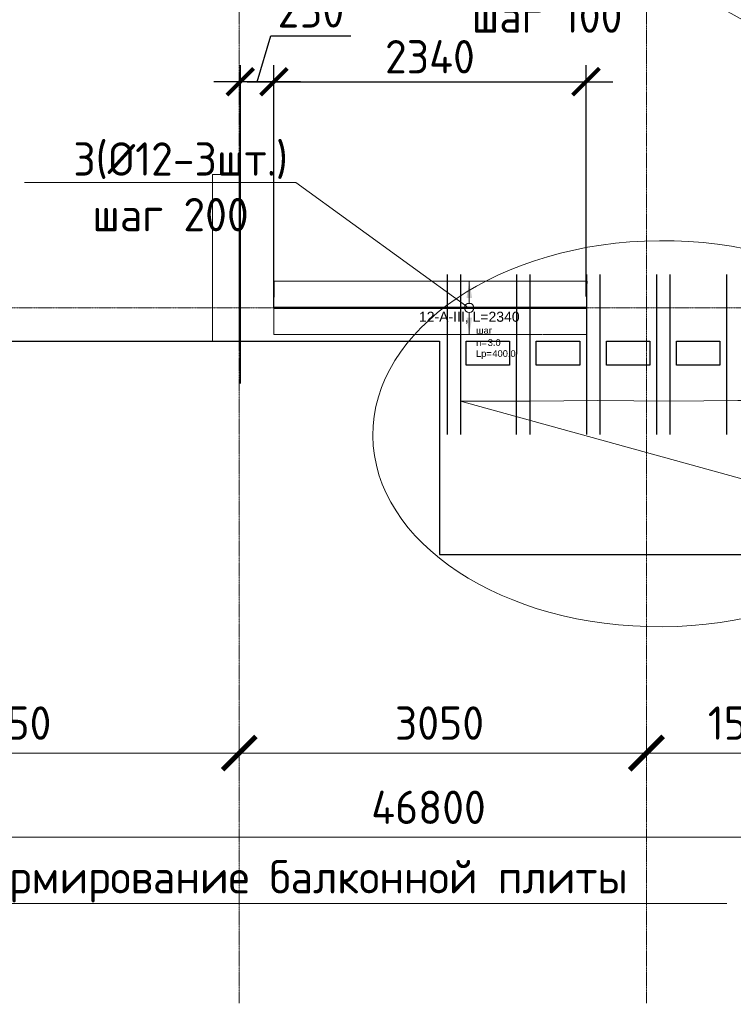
# Model space of a CAD drawing. Header units: millimetres. Extents: x -42044588 to 856694, y -806701 to 941911.
# Tile 850 of 1056: x -84189 to -78842, y -190245 to -182864. Entities that reach past the tile are written whole.
import ezdxf
from ezdxf import colors
from ezdxf.entities.mleader import LeaderData, LeaderLine
from ezdxf.enums import TextEntityAlignment as Align
from ezdxf.math import Vec2, Vec3

# ---------------------------------------------------------------- set-up
doc = ezdxf.new("R2010")
doc.units = ezdxf.units.MM
doc.set_wipeout_variables(frame=1)
for name, pattern in [('01 Штриховая _4 мм_', [6, 3.5, -2.5]), ('______5', [1100, 800, -100, 100, -100]), ('DASHED', [7, 5, -2, 0]), ('GOST2.303 4', [7, 5, -2, 0]), ('осевая', [50.8, 31.75, -6.35, 6.35, -6.35])]:
    doc.linetypes.add(name, pattern=pattern)
for name, color, linetype, lineweight in [('RAZMER', 100, 'Continuous', 15), ('АрмСтер', 2, 'Continuous', 50), ('контур распр. стерхней', 2, 'GOST2.303 4', 20), ('Оси', 40, '______5', 18), ('Перекрытие ж_бетон', 1, 'Continuous', 30), ('подоснова', 151, 'Continuous', 5), ('РАЗМЕРЫ', 1, 'Continuous', 9)]:
    doc.layers.add(name, color=color, linetype=linetype, lineweight=lineweight)
doc.layers.add('АрмСтер_атрибуты', color=2, linetype='Continuous', lineweight=0, plot=False)
doc.layers.add('Колонна_ бетон', color=7, linetype='Continuous', lineweight=50, true_color=0xb4b496)
doc.styles.add('GOST-2.304_Type-B', font='GOST_Common.ttf')
doc.styles.get("Standard").update_dxf_attribs({"font": 'arial.ttf'})
doc.styles.add('Аннотативный', font='arial.ttf')
doc.styles.add('ГОСТ', font='GOST_Common.ttf')
doc.dimstyles.new('СПДС', dxfattribs={"dimscale": 100, "dimtxt": 2.5, "dimasz": 2, "dimexe": 1.25, "dimexo": 0, "dimtad": 1, "dimdec": 0, "dimrnd": 5, "dimtxsty": 'GOST-2.304_Type-B', "dimblk": 'ARCHTICK', "dimcen": 2.5, "dimdle": 2, "dimclrd": 1, "dimclre": 1, "dimclrt": 1, "dimadec": 0, "dimazin": 2, "dimtfac": 0.75, "dimtdec": 0, "dimtmove": 1, "dimatfit": 3, "dimfxl": 0, "dimtolj": 1, "dimarcsym": 0})

# ---------------------------------------------------------------- blocks, each defined once
blk = doc.blocks.new('_ArchTick')
at = {"color": 0, "linetype": 'ByBlock', "const_width": 0.15}
blk.add_lwpolyline([(-0.5, -0.5), (0.5, 0.5)], dxfattribs=at)
blk = doc.blocks.new('*D6710')
at = {"color": 1, "lineweight": -2, "transparency": 16777216}
for p, q in [((-85704.7, -346670.2), (-85704.7, -346545.2)), ((-38904.7, -346670.2), (-38904.7, -346545.2)), ((-85904.7, -346670.2), (-38704.7, -346670.2))]:
    blk.add_line(p, q, dxfattribs=at)
at = {"layer": 'DEFPOINTS', "color": 0, "transparency": 16777216}
for p in [(-85704.7, -346670.2), (-38904.7, -346670.2), (-38904.7, -346670.2)]:
    blk.add_point(p, dxfattribs=at)
at = {"color": 1, "lineweight": -2, "transparency": 16777216, "xscale": 250, "yscale": 250, "zscale": 250, "rotation": 180}
blk.add_blockref('_ArchTick', (-85704.7, -346670.2), dxfattribs=at)
at = {"color": 1, "lineweight": -2, "transparency": 16777216, "xscale": 250, "yscale": 250, "zscale": 250}
blk.add_blockref('_ArchTick', (-38904.7, -346670.2), dxfattribs=at)
at = {"color": 1, "transparency": 16777216, "insert": (-67487.3, -346445.2), "char_height": 250, "width": 104166.667, "attachment_point": 5, "style": 'GOST-2.304_Type-B'}
blk.add_mtext('\\A1;46800', dxfattribs=at)
blk = doc.blocks.new('*D6720')
at = {"color": 1, "lineweight": -2, "transparency": 16777216}
for p, q in [((-72354.7, -346038.9), (-72354.7, -345913.9)), ((-68904.7, -346038.9), (-68904.7, -345913.9)), ((-72554.7, -346038.9), (-68704.7, -346038.9))]:
    blk.add_line(p, q, dxfattribs=at)
at = {"layer": 'DEFPOINTS', "color": 0, "transparency": 16777216}
for p in [(-72354.7, -346038.9), (-68904.7, -346038.9), (-68904.7, -346038.9)]:
    blk.add_point(p, dxfattribs=at)
at = {"color": 1, "lineweight": -2, "transparency": 16777216, "xscale": 250, "yscale": 250, "zscale": 250, "rotation": 180}
blk.add_blockref('_ArchTick', (-72354.7, -346038.9), dxfattribs=at)
at = {"color": 1, "lineweight": -2, "transparency": 16777216, "xscale": 250, "yscale": 250, "zscale": 250}
blk.add_blockref('_ArchTick', (-68904.7, -346038.9), dxfattribs=at)
at = {"color": 1, "transparency": 16777216, "insert": (-70654.9, -345813.9), "char_height": 250, "width": 83333.333, "attachment_point": 5, "style": 'GOST-2.304_Type-B'}
blk.add_mtext('\\A1;3450', dxfattribs=at)
blk = doc.blocks.new('*D6721')
at = {"color": 1, "lineweight": -2, "transparency": 16777216}
for p, q in [((-68904.7, -346038.9), (-68904.7, -345913.9)), ((-65854.7, -346038.9), (-65854.7, -345913.9)), ((-69104.7, -346038.9), (-65654.7, -346038.9))]:
    blk.add_line(p, q, dxfattribs=at)
at = {"layer": 'DEFPOINTS', "color": 0, "transparency": 16777216}
for p in [(-68904.7, -346038.9), (-65854.7, -346038.9), (-65854.7, -346038.9)]:
    blk.add_point(p, dxfattribs=at)
at = {"color": 1, "lineweight": -2, "transparency": 16777216, "xscale": 250, "yscale": 250, "zscale": 250, "rotation": 180}
blk.add_blockref('_ArchTick', (-68904.7, -346038.9), dxfattribs=at)
at = {"color": 1, "lineweight": -2, "transparency": 16777216, "xscale": 250, "yscale": 250, "zscale": 250}
blk.add_blockref('_ArchTick', (-65854.7, -346038.9), dxfattribs=at)
at = {"color": 1, "transparency": 16777216, "insert": (-67404.9, -345813.9), "char_height": 250, "width": 83333.333, "attachment_point": 5, "style": 'GOST-2.304_Type-B'}
blk.add_mtext('\\A1;3050', dxfattribs=at)
blk = doc.blocks.new('*D6722')
at = {"color": 1, "lineweight": -2, "transparency": 16777216}
for p, q in [((-65854.71808, -346038.91005), (-65854.71808, -345913.91005)), ((-64304.71808, -346038.91005), (-64304.71808, -345913.91005)), ((-66054.71808, -346038.91005), (-64104.71808, -346038.91005))]:
    blk.add_line(p, q, dxfattribs=at)
at = {"layer": 'DEFPOINTS', "color": 0, "transparency": 16777216}
for p in [(-65854.71808, -346038.91005), (-64304.71808, -346038.91005), (-64304.71808, -346038.91005)]:
    blk.add_point(p, dxfattribs=at)
at = {"color": 1, "lineweight": -2, "transparency": 16777216, "xscale": 250, "yscale": 250, "zscale": 250, "rotation": 180}
blk.add_blockref('_ArchTick', (-65854.71808, -346038.91005), dxfattribs=at)
at = {"color": 1, "lineweight": -2, "transparency": 16777216, "xscale": 250, "yscale": 250, "zscale": 250}
blk.add_blockref('_ArchTick', (-64304.71808, -346038.91005), dxfattribs=at)
at = {"color": 1, "transparency": 16777216, "insert": (-65079.71808, -345813.91005), "char_height": 250, "width": 83333.3333333, "attachment_point": 5, "style": 'GOST-2.304_Type-B'}
blk.add_mtext('\\A1;1550', dxfattribs=at)
blk = doc.blocks.new('_None')
blk = doc.blocks.new('*U4537')
at = {"layer": 'РАЗМЕРЫ'}
for p, q in [((112.5, 200), (-112.5, 200)), ((112.5, -200), (-112.5, -200))]:
    blk.add_line(p, q, dxfattribs=at)
at = {"layer": 'РАЗМЕРЫ', "ltscale": 15}
blk.add_line((0, -200), (0, 200), dxfattribs=at)
at = {"layer": 'РАЗМЕРЫ'}
for points in [[(0, 200), (20.9, 74.8), (-20.9, 74.8)], [(0, -200), (20.9, -74.8), (-20.9, -74.8)]]:
    blk.add_solid(points, dxfattribs=at)
at = {"layer": 'АрмСтер_атрибуты', "color": 215, "ltscale": 15, "style": 'Аннотативный'}
for s, p in [('шаг', (51.4, -194.2)), ('n=', (51.4, -285.1)), ('Lр=', (50.2, -367.8))]:
    blk.add_text(s, height=50, dxfattribs=at).set_placement(p)
at = {"layer": 'АрмСтер_атрибуты', "style": 'Аннотативный', "flags": 8}
blk.add_attdef('ПОЗ', (110, 29.6), '', height=75, dxfattribs=at)
at = {"layer": 'АрмСтер_атрибуты', "color": 215, "style": 'Аннотативный'}
for tag, p, flags in [('ШАГ', (190.9, -194.2), 10), ('КОЛ', (138, -285.1), 8), ('ШИРИНА', (172.9, -367.8), 8)]:
    blk.add_attdef(tag, p, '', height=50, dxfattribs=dict(at, flags=flags))
at = {"layer": 'АрмСтер_атрибуты', "flags": 9}
for tag, p in [('МАССА', (-1033.5, -810.5)), ('ОБОЗНАЧЕНИЕ', (-1033.5, -924.4))]:
    blk.add_attdef(tag, p, '', height=75, dxfattribs=at)
at = {"linetype": 'Continuous', "lineweight": 0}
blk.add_wipeout([(35, 0), (28.3, 20.6), (10.8, 33.3), (-10.8, 33.3), (-28.3, 20.6), (-35, 0), (-28.3, -20.6), (-10.8, -33.3), (10.8, -33.3), (28.3, -20.6)], dxfattribs=at)
at = {"color": 0, "linetype": 'ByBlock', "lineweight": -2, "ltscale": 100}
blk.add_line((-1462.5, 0), (877.5, 0), dxfattribs=at)
at = {"layer": 'РАЗМЕРЫ'}
blk.add_circle((0, 0), 35, dxfattribs=at)
at = {"layer": 'АрмСтер_атрибуты', "style": 'Аннотативный', "flags": 8}
blk.add_attdef('НАИМЕНОВАНИЕ', text='', height=75, dxfattribs=at).set_placement((0, -29.3), align=Align.TOP_CENTER)
blk = doc.blocks.new('*D1675')
at = {"layer": 'DEFPOINTS', "color": 0, "transparency": 16777216}
for p in [(-79945.2, -183329.3), (-79945.2, -184939.4, 360), (-82285, -185024, 360)]:
    blk.add_point(p, dxfattribs=at)
at = {"layer": 'РАЗМЕРЫ', "color": 1, "lineweight": -2, "transparency": 16777216}
for p, q in [((-82285, -185024), (-82285, -183204.3)), ((-79945.2, -184939.4), (-79945.2, -183204.3)), ((-82485, -183329.3), (-79745.2, -183329.3))]:
    blk.add_line(p, q, dxfattribs=at)
at = {"layer": 'РАЗМЕРЫ', "color": 1, "lineweight": -2, "transparency": 16777216, "xscale": 200, "yscale": 200, "zscale": 200, "rotation": 180}
blk.add_blockref('_ArchTick', (-82285, -183329.3), dxfattribs=at)
at = {"layer": 'РАЗМЕРЫ', "color": 1, "lineweight": -2, "transparency": 16777216, "xscale": 200, "yscale": 200, "zscale": 200}
blk.add_blockref('_ArchTick', (-79945.2, -183329.3), dxfattribs=at)
at = {"layer": 'РАЗМЕРЫ', "color": 1, "lineweight": 0, "transparency": 16777216, "insert": (-81115.1, -183141.8), "char_height": 250, "attachment_point": 5, "style": 'GOST-2.304_Type-B'}
blk.add_mtext('\\A1;2340', dxfattribs=at)
blk = doc.blocks.new('*D1674')
at = {"layer": 'DEFPOINTS', "color": 0, "transparency": 16777216}
for p in [(-82535.2, -183329.3), (-82285, -185024), (-82535.2, -185590.7)]:
    blk.add_point(p, dxfattribs=at)
at = {"layer": 'РАЗМЕРЫ', "color": 1, "lineweight": -2, "transparency": 16777216}
for p, q in [((-82410.1, -183329.3), (-82307, -182985.5)), ((-82307, -182985.5), (-81707, -182985.5)), ((-82535.2, -185590.7), (-82535.2, -183204.3)), ((-82285, -185024), (-82285, -183204.3)), ((-82085, -183329.3), (-82735.2, -183329.3))]:
    blk.add_line(p, q, dxfattribs=at)
at = {"layer": 'РАЗМЕРЫ', "color": 1, "lineweight": -2, "transparency": 16777216, "xscale": 200, "yscale": 200, "zscale": 200, "rotation": 180}
blk.add_blockref('_ArchTick', (-82535.2, -183329.3), dxfattribs=at)
at = {"layer": 'РАЗМЕРЫ', "color": 1, "lineweight": -2, "transparency": 16777216, "xscale": 200, "yscale": 200, "zscale": 200}
blk.add_blockref('_ArchTick', (-82285, -183329.3), dxfattribs=at)
at = {"layer": 'РАЗМЕРЫ', "color": 1, "lineweight": 0, "transparency": 16777216, "insert": (-82007, -182798), "char_height": 250, "attachment_point": 5, "style": 'GOST-2.304_Type-B'}
blk.add_mtext('\\A1;250', dxfattribs=at)
blk = doc.blocks.new('подложка стн 1-го этажа')
at = {"layer": 'Колонна_ бетон', "color": 252, "linetype": 'DASHED', "lineweight": 0, "ltscale": 0.5, "true_color": 0x939598, "transparency": 33554687}
for p, q in [((24643.8, 9461.8, -200), (24643.8, 10711.8, -200)), ((24843.8, 10711.8, -200), (24643.8, 10711.8, -200)), ((24843.8, 9461.8, -200), (24843.8, 10711.8, -200)), ((24643.8, 9461.8, -200), (24843.8, 9461.8, -200))]:
    blk.add_line(p, q, dxfattribs=at)
blk = doc.blocks.new('обрамление Х')
blk.add_blockref('подложка стн 1-го этажа', (-104622.4, -195070.5, 560))
blk = doc.blocks.new('оси блок 2')
at = {"layer": 'Оси', "color": 16, "linetype": 'осевая', "lineweight": 0, "ltscale": 0.25, "transparency": 33554687}
for p, q in [((-68904.7, -322543), (-68904.7, -347914.1)), ((-65854.7, -322543), (-65854.7, -347914.1)), ((-89822.3, -342701.3), (-37238.5, -342701.3))]:
    blk.add_line(p, q, dxfattribs=at)
for base, p1, p2, picture, middle in [((-68904.7, -346038.9), (-72354.7, -346038.9), (-68904.7, -346038.9), '*D6720', (-70654.9, -346038.9)), ((-65854.7, -346038.9), (-68904.7, -346038.9), (-65854.7, -346038.9), '*D6721', (-67404.9, -346038.9)), ((-64304.7, -346038.9), (-65854.7, -346038.9), (-64304.7, -346038.9), '*D6722', (-65079.7, -346038.9)), ((-38904.7, -346670.2), (-85704.7, -346670.2), (-38904.7, -346670.2), '*D6710', (-67487.3, -346670.2))]:
    dim = blk.add_linear_dim(base=base, p1=p1, p2=p2, dimstyle='СПДС', override={"dimgap": 1})
    dim.commit()
    dim.dimension.update_dxf_attribs({"geometry": picture, "text_midpoint": middle, "dimtype": 160})

msp = doc.modelspace()

# ---------------------------------------------------------------- linework, layer by layer
at = {"layer": 'RAZMER', "lineweight": 30}
for points, elevation in [([(-80984.956, -184774.16), (-80984.998, -185974.16)], 360.125), ([(-80884.956, -184774.16), (-80884.998, -185974.16)], 360.125), ([(-80467.704, -184774.16), (-80467.746, -185974.16)], 360.107), ([(-80367.704, -184774.16), (-80367.746, -185974.16)], 360.107), ([(-79942.717, -184774.16), (-79942.759, -185974.16)], 360.125), ([(-79842.717, -184774.16), (-79842.759, -185974.16)], 360.125), ([(-79417.638, -184774.16), (-79417.679, -185974.16)], 360.036), ([(-79317.638, -184774.16), (-79317.679, -185974.16)], 360.036), ([(-78892.744, -184774.16), (-78892.786, -185974.16)], 360.16)]:
    msp.add_lwpolyline(points, dxfattribs=dict(at, elevation=elevation))
at = {"layer": 'контур распр. стерхней', "linetype": '01 Штриховая _4 мм_'}
msp.add_lwpolyline([(-79940.403, -185223.987), (-82284.96, -185223.987), (-82282.678, -184823.987), (-79938.122, -184823.987)], close=True, dxfattribs=at)
at = {"layer": 'Перекрытие ж_бетон'}
msp.add_lwpolyline([(-87393.107, -185274.195), (-81043.038, -185274.195), (-81043.038, -186874.194), (-77693.04, -186874.194), (-77693.037, -185274.195), (-75643.202, -185274.195)], dxfattribs=at)
for points, elevation in [([(-80518.05, -185454.16), (-80843.05, -185454.16), (-80843.05, -185274.16), (-80518.05, -185274.16)], 0.036), ([(-79992.97, -185454.16), (-80317.97, -185454.16), (-80317.97, -185274.16), (-79992.97, -185274.16)], -0.053), ([(-79468.077, -185454.16), (-79793.077, -185454.16), (-79793.077, -185274.16), (-79468.077, -185274.16)], 0.053), ([(-78942.997, -185454.16), (-79267.997, -185454.16), (-79267.997, -185274.16), (-78942.997, -185274.16)], -0.036)]:
    msp.add_lwpolyline(points, close=True, dxfattribs=dict(at, elevation=elevation))

# ---------------------------------------------------------------- block references
at = {"layer": 'РАЗМЕРЫ'}
msp.add_blockref('оси блок 2', (-13638.484, 157677.301), dxfattribs=at)

# ---------------------------------------------------------------- leaders
at = {"layer": 'подоснова', "color": 2, "ltscale": 0.3}
ml = msp.add_multileader_mtext('Standard', dxfattribs=at)
ml.set_content('1 %%C12  А500С', color=2, style='GOST-2.304_Type-B')
ml.set_leader_properties(color=256, linetype='ByLayer', lineweight=15)
ml.set_arrow_properties(name='NONE')
ml.build(insert=Vec2(0, 0))
ml.multileader.update_dxf_attribs({"text_left_attachment_type": 6, "text_right_attachment_type": 6, "dogleg_length": 0.1, "arrow_head_size": 18})
ctx = ml.context
ctx.base_point, ctx.char_height, ctx.arrow_head_size, ctx.landing_gap_size, ctx.plane_origin = Vec3(-90026.24, -182285.227, 720), 250, 18, 20, Vec3(-99001.826, -181136.8, 720)
ctx.left_attachment, ctx.right_attachment, ctx.text_align_type = 6, 6, 1
notes = []
notes.append((ctx, [(1, (1, 1, 0), (-88204.322, -182285.227, 720), (-1, 0), 0.1, [(7, [(-94275.814, -173845.664, 720), (-93442.427, -180173.266, 720), (-89450.593, -176043.473, 720), (-90463.098, -178137.452, 720)], 0, []), (1, [(-88089.116, -180734.736, 720), (-87394.118, -178123.314, 720), (-82743.174, -178624.96, 720), (-77621.159, -179631.115, 720)], 0, [])])]))
ctx.mtext.insert, ctx.mtext.alignment, ctx.mtext.flow_direction = Vec3(-89115.331, -181985.227, 720), 2, 5
at = {"layer": 'подоснова', "color": 4, "ltscale": 0.3}
ml = msp.add_multileader_mtext('Standard', dxfattribs=at)
ml.set_content(' 4(%%C12-7шт.)\\Pшаг 200', color=4, style='GOST-2.304_Type-B')
ml.set_leader_properties(color=256, linetype='ByLayer', lineweight=15)
ml.set_arrow_properties(name='NONE')
ml.build(insert=Vec2(0, 0))
ml.multileader.update_dxf_attribs({"text_left_attachment_type": 6, "text_right_attachment_type": 6, "dogleg_length": 0.1, "arrow_head_size": 18})
ctx = ml.context
ctx.base_point, ctx.char_height, ctx.arrow_head_size, ctx.landing_gap_size, ctx.plane_origin = Vec3(-80439.417, -181263.87, 720), 250, 18, 20, Vec3(-84623.473, -181207.203, 720)
ctx.left_attachment, ctx.right_attachment, ctx.text_align_type = 6, 6, 1
notes.append((ctx, [(1, (1, 1, 0), (-78538.711, -181263.87, 720), (-1, 0), 0.1, [(0, [(-75679.047, -183779.836, 720)], 0, [])])]))
ctx.mtext.insert, ctx.mtext.alignment, ctx.mtext.flow_direction = Vec3(-79489.114, -180963.87, 720), 2, 5
ml = msp.add_multileader_mtext('Standard', dxfattribs=at)
ml.set_content('5*(%%C14-9шт.)\\Pшаг 100', color=4, style='GOST-2.304_Type-B')
ml.set_leader_properties(color=256, linetype='ByLayer', lineweight=15)
ml.set_arrow_properties(name='NONE')
ml.build(insert=Vec2(0, 0))
ml.multileader.update_dxf_attribs({"text_left_attachment_type": 6, "text_right_attachment_type": 6, "dogleg_length": 0.1, "arrow_head_size": 18})
ctx = ml.context
ctx.base_point, ctx.char_height, ctx.arrow_head_size, ctx.landing_gap_size, ctx.plane_origin = Vec3(-81217.886, -182595.371, 720), 250, 18, 20, Vec3(-85341.335, -182538.704, 720)
ctx.left_attachment, ctx.right_attachment, ctx.text_align_type = 6, 6, 1
notes.append((ctx, [(1, (1, 1, 0), (-79256.574, -182595.371, 720), (-1, 0), 0.1, [(0, [(-75669.34, -184593.133, 720)], 0, [])])]))
ctx.mtext.insert, ctx.mtext.alignment, ctx.mtext.flow_direction = Vec3(-80237.28, -182295.371, 720), 2, 5
at = {"layer": 'подоснова', "color": 2, "ltscale": 0.3}
ml = msp.add_multileader_mtext('Standard', dxfattribs=at)
ml.set_content('6 (%%C12)\\Pшаг 100', color=2, style='GOST-2.304_Type-B')
ml.set_leader_properties(color=256, linetype='ByLayer', lineweight=15)
ml.set_arrow_properties(name='NONE')
ml.build(insert=Vec2(0, 0))
ml.multileader.update_dxf_attribs({"text_left_attachment_type": 6, "text_right_attachment_type": 6, "dogleg_length": 0.1, "arrow_head_size": 18})
ctx = ml.context
ctx.base_point, ctx.char_height, ctx.arrow_head_size, ctx.landing_gap_size, ctx.plane_origin = Vec3(-77219.999, -186735.832, 1080.018), 250, 18, 20, Vec3(-80722.377, -185015.945, 1080.018)
ctx.left_attachment, ctx.right_attachment, ctx.text_align_type = 6, 6, 1
notes.append((ctx, [(0, (1, 1, 0), (-77220.099, -186735.832, 1080.018), (1, 0), 0.1, [(6, [(-77742.771, -185723.152, 1080.018), (-78267.757, -185723.152, 1080.018), (-78807.028, -185717.549, 1080.018), (-79317.638, -185723.152, 1080.018), (-79857.095, -185717.549, 1080.018), (-80367.704, -185723.152, 1080.018), (-80884.956, -185723.152, 1080.018)], 0, [])])]))
ctx.mtext.insert, ctx.mtext.alignment, ctx.mtext.flow_direction = Vec3(-76644.696, -186435.832, 1080.018), 2, 5
ml = msp.add_multileader_mtext('Standard', dxfattribs=at)
ml.set_content('\\pxi0.391,qc;{\\C80;См. узел армирование балконной плиты}', color=2, style='GOST-2.304_Type-B')
ml.set_leader_properties(color=256, linetype='ByLayer', lineweight=15)
ml.set_arrow_properties(name='NONE')
ml.build(insert=Vec2(0, 0))
ml.multileader.update_dxf_attribs({"text_left_attachment_type": 6, "text_right_attachment_type": 6, "dogleg_length": 0.1, "arrow_head_size": 18})
ctx = ml.context
ctx.base_point, ctx.char_height, ctx.arrow_head_size, ctx.landing_gap_size, ctx.plane_origin = Vec3(-85772.658, -189488.696, 160), 250, 18, 20, Vec3(-95793.306, -183506.258, 160)
ctx.left_attachment, ctx.right_attachment, ctx.text_align_type = 6, 6, 1
notes.append((ctx, [(0, (1, 1, 0), (-85772.758, -189488.696, 160), (1, 0), 0.1, [(0, [(-87369.803, -186823.244, 160)], 0, [])])]))
ctx.mtext.insert, ctx.mtext.alignment, ctx.mtext.flow_direction = Vec3(-82762.696, -189163.696, 160), 2, 5
for ctx, leaders in notes:
    for number, flags, end, landing, length, lines in leaders:
        leader = LeaderData()
        leader.index, (leader.has_last_leader_line, leader.has_dogleg_vector, leader.attachment_direction) = number, flags
        leader.last_leader_point, leader.dogleg_vector, leader.dogleg_length = Vec3(end), Vec3(landing), length
        for number, points, colour, breaks in lines:
            line = LeaderLine()
            line.index, line.vertices, line.color, line.breaks = number, Vec3.list(points), colors.encode_raw_color(colour), breaks
            leader.lines.append(line)
        ctx.leaders.append(leader)

# ---------------------------------------------------------------- next in the draw order: block references
at = {"layer": 'АрмСтер', "ltscale": 15}
ref = msp.add_blockref('*U4537', (-80820.178, -185023.987), dxfattribs=at)
ref.add_attrib('НАИМЕНОВАНИЕ', '12-A-III, L=2340', dxfattribs={"layer": 'АрмСтер_атрибуты', "height": 75, "style": 'Аннотативный', "flags": 8}).set_placement((-80820.178, -185053.325), align=Align.TOP_CENTER)
ref.add_attrib('КОЛ', '3.0', (-80682.13, -185309.112), dxfattribs={"layer": 'АрмСтер_атрибуты', "color": 215, "height": 50, "style": 'Аннотативный', "flags": 8})
ref.add_attrib('ШИРИНА', '400.0', (-80647.294, -185391.786), dxfattribs={"layer": 'АрмСтер_атрибуты', "color": 215, "height": 50, "style": 'Аннотативный', "flags": 8})

# ---------------------------------------------------------------- next in the draw order: linework, layer by layer
at = {"layer": 'РАЗМЕРЫ'}
msp.add_ellipse((-79385.089, -185967.65, -200), major_axis=(2157.988, 16.605), ratio=0.6704902, dxfattribs=at)

# ---------------------------------------------------------------- next in the draw order: block references
msp.add_blockref('обрамление Х', (-2764.764, 334.535), dxfattribs=at)

# ---------------------------------------------------------------- next in the draw order: texts
at = {"ltscale": 100, "insert": (-134332.828, -182150.357), "char_height": 250, "attachment_point": 1, "style": 'ГОСТ'}
msp.add_mtext_dynamic_manual_height_columns('\\pi1250,t1750;1.^IПроизводство работ вести в строгом соответствии с требованиями СП 70.13330.2012 "Несущие и ограждающие конструкции" и проектом производства работ.{\\H1.83333x; }\\P2.^IПеред бетонированием арматуру и основание, на которую укладывается бетонная смесь, очистить от {\\H1.55556x; }ржавчины и грязи. {\\H1.64815x; }\\P3.^IБетонирование вести слоем на всю толщину  плит. Захватки при бетонировании должны быть отсечены {\\H1.61728x; }вертикальными швами. Бетон применять класса В25. Заполнителем для бетона служит щебень твердых пород, {\\H1.62757x; }наибольшая фракция щебня не должна превышать 40мм.{\\H1.62414x; }\\P4.^IВ процессе бетонирования обеспечить соблюдение защитных слоев и мест положения рабочей арматуры {\\H1.62529x; }согласно проекту. Материал фиксаторов для нижней арматуры фундаментных плит выбирается проектом производства {\\H1.6249x; }работ, исходя из конкретных возможностей строительной организации.{\\H1.62503x; }\\P5.^IПроектом принято соединение рабочих стержней арматуры монолитной плиты внахлестку (без сварки). {\\H1.72499x; }\\P6.^IСварные арматурные каркасы изготовить на заводе-изготовители. {\\H1.67917x; }\\P7.^IКрестообразные соединения стержней арматуры 1-го и 2-го рядов, а также 3-го и 4-го рядов между собой {\\H1.60694x; }выполнить вязкой отожженной проволокой диаметром 2,0-3,0 мм. Допускается применение специальных соединительных {\\H1.63102x; }элементов - пластмассовых или проволочных фиксаторов. Соединение арматуры допускается предусматривать не во всех {\\H1.62299x; }местах пересечения стержней арматуры. При этом должны быть связаны вязальной проволокой все пересечения стержней {\\H1.62567x; }в 2-х крайних рядах по периметру плит, остальные узлы могут быть соединены через узел в шахматном порядке (схему {\\H1.72478x; }вязки стержней см. на данном листе).{\\H1.77924x; }', width=18954.38214, gutter_width=12.5, heights=[0], dxfattribs=at)

# ---------------------------------------------------------------- next in the draw order: dimensions: what is measured, and where the dimension line sits
at = {"layer": 'РАЗМЕРЫ', "lineweight": 0}
for base, p2, picture, middle in [((-82535.202, -183329.297), (-82535.202, -185590.681), '*D1674', (-82244.456, -182798.047)), ((-79945.243, -183329.297, -360), (-79945.243, -184939.436), '*D1675', (-81115.101, -183141.797, -360))]:
    dim = msp.add_linear_dim(base=base, p1=(-82284.96, -185023.987), p2=p2, dimstyle='СПДС', override={"dimrnd": 5}, dxfattribs=at)
    dim.commit()
    dim.dimension.update_dxf_attribs({"geometry": picture, "text_midpoint": middle})

# ---------------------------------------------------------------- next in the draw order: leaders
at = {"layer": 'подоснова', "color": 4, "ltscale": 0.3}
ml = msp.add_multileader_mtext('Standard', dxfattribs=at)
ml.set_content(' 3(%%C12-3шт.)\\Pшаг 200', color=4, style='GOST-2.304_Type-B')
ml.set_leader_properties(color=256, linetype='ByLayer', lineweight=15)
ml.set_arrow_properties(name='NONE')
ml.build(insert=Vec2(0, 0))
ml.multileader.update_dxf_attribs({"text_left_attachment_type": 6, "text_right_attachment_type": 6, "dogleg_length": 0.1, "arrow_head_size": 18})
ctx = ml.context
ctx.base_point, ctx.char_height, ctx.arrow_head_size, ctx.landing_gap_size, ctx.plane_origin = Vec3(-83996.466, -184083.442, 720), 250, 18, 20, Vec3(-88205.521, -184026.776, 720)
ctx.left_attachment, ctx.right_attachment, ctx.text_align_type = 6, 6, 1
notes = []
notes.append((ctx, [(1, (1, 1, 0), (-82120.76, -184083.442, 720), (-1, 0), 0.1, [(0, [(-80838.627, -185014.154, 720)], 0, [])])]))
ctx.mtext.insert, ctx.mtext.alignment, ctx.mtext.flow_direction = Vec3(-83058.663, -183783.442, 720), 2, 5
for ctx, leaders in notes:
    for number, flags, end, landing, length, lines in leaders:
        leader = LeaderData()
        leader.index, (leader.has_last_leader_line, leader.has_dogleg_vector, leader.attachment_direction) = number, flags
        leader.last_leader_point, leader.dogleg_vector, leader.dogleg_length = Vec3(end), Vec3(landing), length
        for number, points, colour, breaks in lines:
            line = LeaderLine()
            line.index, line.vertices, line.color, line.breaks = number, Vec3.list(points), colors.encode_raw_color(colour), breaks
            leader.lines.append(line)
        ctx.leaders.append(leader)

doc.saveas('drawing.dxf')
